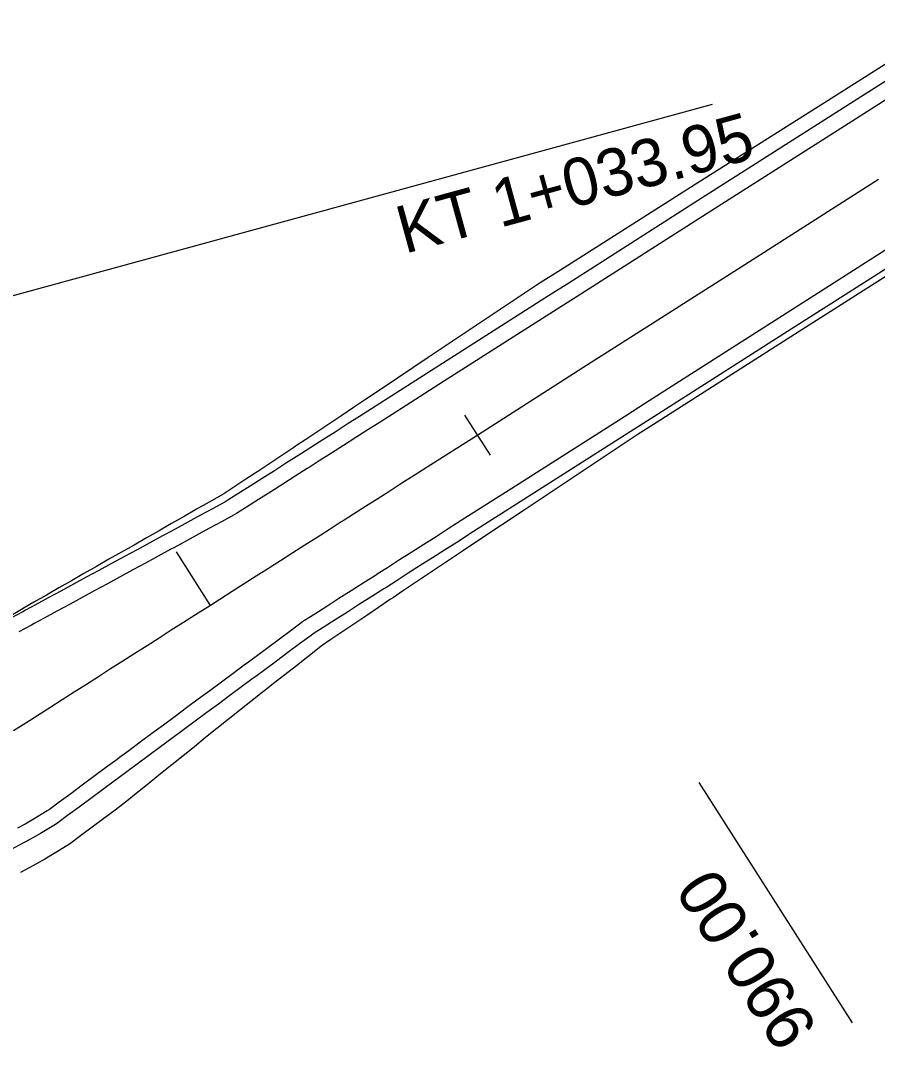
# Model space of a CAD drawing. Extents: x -550605 to -538780, y -1102367 to -1093705.
# Drawn here: x -547289.25 to -547262.21, y -1101229.74 to -1101197.33 of the extents above; entities that cross this region are included whole.
import ezdxf

# ---------------------------------------------------------------- set-up
doc = ezdxf.new("R2010")
doc.units = 0
for name, color, linetype in [('SIT - hrany vozovky', 7, 'Continuous'), ('SIT - osa cesty', 7, 'Continuous'), ('SIT - paty násypů', 7, 'Continuous'), ('SIT - staničení hlavních bodů', 7, 'Continuous'), ('SIT - staničení po 100m', 7, 'Continuous'), ('SIT - staničení po 30m', 7, 'Continuous')]:
    doc.layers.add(name, color=color, linetype=linetype)

msp = doc.modelspace()

# ---------------------------------------------------------------- linework, layer by layer
at = {"layer": 'SIT - hrany vozovky'}
for points in [[(-547259.542, -1101197.701), (-547263.522, -1101200.239), (-547267.738, -1101202.927), (-547271.954, -1101205.615), (-547272.587, -1101206.018), (-547276.17, -1101208.303), (-547277.646, -1101209.244), (-547278.176, -1101209.582), (-547278.559, -1101209.826), (-547278.942, -1101210.07), (-547279.325, -1101210.315), (-547279.708, -1101210.559), (-547280.091, -1101210.803), (-547280.386, -1101210.991), (-547280.474, -1101211.047), (-547280.857, -1101211.291), (-547281.24, -1101211.536), (-547281.623, -1101211.78), (-547282.006, -1101212.024), (-547282.39, -1101212.268), (-547282.705, -1101212.469), (-547282.776, -1101212.508), (-547283.176, -1101212.725), (-547283.576, -1101212.942), (-547283.976, -1101213.16), (-547284.376, -1101213.377), (-547284.687, -1101213.546), (-547284.776, -1101213.595), (-547285.176, -1101213.812), (-547285.576, -1101214.029), (-547285.976, -1101214.247), (-547286.377, -1101214.464), (-547286.777, -1101214.681), (-547287.177, -1101214.899), (-547287.577, -1101215.116), (-547287.977, -1101215.334), (-547288.377, -1101215.551), (-547288.777, -1101215.768), (-547289.091, -1101215.939), (-547289.177, -1101215.986), (-547289.578, -1101216.203)], [(-547259.273, -1101198.123), (-547263.253, -1101200.661), (-547267.469, -1101203.349), (-547271.685, -1101206.037), (-547272.318, -1101206.44), (-547275.901, -1101208.725), (-547277.377, -1101209.665), (-547277.907, -1101210.004), (-547278.29, -1101210.248), (-547278.673, -1101210.492), (-547279.057, -1101210.736), (-547279.44, -1101210.98), (-547279.823, -1101211.225), (-547280.117, -1101211.412), (-547280.206, -1101211.469), (-547280.589, -1101211.713), (-547280.972, -1101211.957), (-547281.355, -1101212.201), (-547281.738, -1101212.446), (-547282.121, -1101212.69), (-547282.436, -1101212.891), (-547282.507, -1101212.929), (-547282.907, -1101213.147), (-547283.307, -1101213.364), (-547283.707, -1101213.581), (-547284.107, -1101213.799), (-547284.418, -1101213.968), (-547284.507, -1101214.016), (-547284.907, -1101214.234), (-547285.308, -1101214.451), (-547285.708, -1101214.668), (-547286.108, -1101214.886), (-547286.508, -1101215.103), (-547286.908, -1101215.32), (-547287.308, -1101215.538), (-547287.708, -1101215.755), (-547288.108, -1101215.973), (-547288.508, -1101216.19), (-547288.822, -1101216.36), (-547288.909, -1101216.407), (-547289.309, -1101216.625)], [(-547261.103, -1101204.033), (-547265.319, -1101206.721), (-547269.535, -1101209.409), (-547270.167, -1101209.813), (-547273.751, -1101212.097), (-547275.227, -1101213.038), (-547275.757, -1101213.376), (-547276.14, -1101213.621), (-547276.523, -1101213.865), (-547276.906, -1101214.109), (-547277.289, -1101214.353), (-547277.672, -1101214.597), (-547277.967, -1101214.785), (-547278.055, -1101214.842), (-547278.438, -1101215.086), (-547278.821, -1101215.33), (-547279.204, -1101215.574), (-547279.587, -1101215.818), (-547279.97, -1101216.063), (-547280.286, -1101216.264), (-547280.35, -1101216.311), (-547280.716, -1101216.582), (-547281.082, -1101216.854), (-547281.448, -1101217.125), (-547281.814, -1101217.396), (-547282.098, -1101217.606), (-547282.18, -1101217.667), (-547282.546, -1101217.938), (-547282.912, -1101218.209), (-547283.278, -1101218.48), (-547283.644, -1101218.751), (-547284.01, -1101219.022), (-547284.376, -1101219.293), (-547284.742, -1101219.564), (-547285.107, -1101219.835), (-547285.473, -1101220.106), (-547285.839, -1101220.377), (-547286.126, -1101220.589), (-547286.205, -1101220.648), (-547286.571, -1101220.919), (-547286.937, -1101221.19), (-547287.303, -1101221.461), (-547287.669, -1101221.732), (-547288.035, -1101222.003), (-547288.342, -1101222.23), (-547288.416, -1101222.277), (-547288.879, -1101222.558), (-547289.107, -1101222.69), (-547289.351, -1101222.824)], [(-547260.834, -1101204.455), (-547265.05, -1101207.143), (-547269.266, -1101209.831), (-547269.899, -1101210.234), (-547273.482, -1101212.519), (-547274.958, -1101213.46), (-547275.488, -1101213.798), (-547275.871, -1101214.042), (-547276.254, -1101214.286), (-547276.637, -1101214.531), (-547277.02, -1101214.775), (-547277.403, -1101215.019), (-547277.698, -1101215.207), (-547277.786, -1101215.263), (-547278.169, -1101215.507), (-547278.552, -1101215.752), (-547278.936, -1101215.996), (-547279.319, -1101216.24), (-547279.702, -1101216.484), (-547280.017, -1101216.685), (-547280.082, -1101216.733), (-547280.447, -1101217.004), (-547280.813, -1101217.275), (-547281.179, -1101217.546), (-547281.545, -1101217.817), (-547281.83, -1101218.028), (-547281.911, -1101218.088), (-547282.277, -1101218.359), (-547282.643, -1101218.63), (-547283.009, -1101218.901), (-547283.375, -1101219.172), (-547283.741, -1101219.443), (-547284.107, -1101219.714), (-547284.473, -1101219.985), (-547284.839, -1101220.256), (-547285.205, -1101220.527), (-547285.571, -1101220.798), (-547285.857, -1101221.011), (-547285.936, -1101221.069), (-547286.302, -1101221.34), (-547286.668, -1101221.611), (-547287.034, -1101221.882), (-547287.4, -1101222.153), (-547287.766, -1101222.424), (-547288.073, -1101222.652), (-547288.149, -1101222.7), (-547288.626, -1101222.99), (-547288.861, -1101223.125), (-547289.112, -1101223.264), (-547289.607, -1101223.522)]]:
    msp.add_lwpolyline(points, dxfattribs=at)
at = {"layer": 'SIT - osa cesty'}
msp.add_lwpolyline([(-547262.178, -1101202.347), (-547266.394, -1101205.035), (-547270.61, -1101207.723), (-547271.243, -1101208.126), (-547274.826, -1101210.411), (-547276.302, -1101211.352), (-547276.832, -1101211.69), (-547277.215, -1101211.934), (-547277.598, -1101212.178), (-547277.981, -1101212.423), (-547278.364, -1101212.667), (-547278.747, -1101212.911), (-547279.042, -1101213.099), (-547279.13, -1101213.155), (-547279.513, -1101213.399), (-547279.896, -1101213.644), (-547280.279, -1101213.888), (-547280.663, -1101214.132), (-547281.046, -1101214.376), (-547281.361, -1101214.577), (-547281.429, -1101214.62), (-547281.812, -1101214.865), (-547282.195, -1101215.109), (-547282.578, -1101215.353), (-547282.961, -1101215.597), (-547283.258, -1101215.787), (-547283.344, -1101215.841), (-547283.727, -1101216.086), (-547284.11, -1101216.33), (-547284.493, -1101216.574), (-547284.876, -1101216.818), (-547285.259, -1101217.062), (-547285.642, -1101217.307), (-547286.025, -1101217.551), (-547286.408, -1101217.795), (-547286.791, -1101218.039), (-547287.174, -1101218.283), (-547287.474, -1101218.475), (-547287.557, -1101218.528), (-547287.94, -1101218.772), (-547288.323, -1101219.016), (-547288.706, -1101219.26), (-547289.089, -1101219.504), (-547289.472, -1101219.749)], dxfattribs=at)
at = {"layer": 'SIT - paty násypů'}
for points in [[(-547259.78, -1101197.328), (-547263.768, -1101199.853), (-547267.992, -1101202.528), (-547272.217, -1101205.203), (-547272.851, -1101205.604), (-547276.384, -1101207.967), (-547277.839, -1101208.94), (-547278.362, -1101209.29), (-547278.74, -1101209.543), (-547279.118, -1101209.795), (-547279.496, -1101210.047), (-547279.874, -1101210.299), (-547280.252, -1101210.551), (-547280.543, -1101210.745), (-547280.63, -1101210.803), (-547281.008, -1101211.055), (-547281.387, -1101211.306), (-547281.765, -1101211.557), (-547282.144, -1101211.808), (-547282.523, -1101212.059), (-547282.835, -1101212.265), (-547282.905, -1101212.305), (-547283.3, -1101212.53), (-547283.695, -1101212.755), (-547284.09, -1101212.98), (-547284.485, -1101213.205), (-547284.792, -1101213.38), (-547284.881, -1101213.431), (-547285.276, -1101213.656), (-547285.671, -1101213.882), (-547286.065, -1101214.107), (-547286.46, -1101214.333), (-547286.855, -1101214.558), (-547287.25, -1101214.784), (-547287.645, -1101215.01), (-547288.04, -1101215.236), (-547288.434, -1101215.462), (-547288.828, -1101215.688), (-547289.136, -1101215.868), (-547289.221, -1101215.918), (-547289.613, -1101216.147)], [(-547260.724, -1101204.628), (-547264.941, -1101207.314), (-547269.159, -1101210), (-547269.791, -1101210.403), (-547273.328, -1101212.761), (-547274.785, -1101213.732), (-547275.308, -1101214.08), (-547275.686, -1101214.333), (-547276.064, -1101214.585), (-547276.442, -1101214.837), (-547276.819, -1101215.09), (-547277.197, -1101215.343), (-547277.487, -1101215.538), (-547277.574, -1101215.596), (-547277.952, -1101215.849), (-547278.329, -1101216.102), (-547278.706, -1101216.356), (-547279.083, -1101216.61), (-547279.46, -1101216.864), (-547279.77, -1101217.073), (-547279.833, -1101217.123), (-547280.19, -1101217.407), (-547280.548, -1101217.691), (-547280.907, -1101217.974), (-547281.265, -1101218.256), (-547281.544, -1101218.476), (-547281.623, -1101218.539), (-547281.981, -1101218.823), (-547282.339, -1101219.107), (-547282.696, -1101219.391), (-547283.054, -1101219.676), (-547283.41, -1101219.961), (-547283.767, -1101220.247), (-547284.123, -1101220.533), (-547284.479, -1101220.82), (-547284.835, -1101221.107), (-547285.191, -1101221.394), (-547285.469, -1101221.619), (-547285.546, -1101221.682), (-547285.901, -1101221.97), (-547286.264, -1101222.246), (-547286.628, -1101222.519), (-547286.993, -1101222.792), (-547287.357, -1101223.066), (-547287.662, -1101223.296), (-547287.743, -1101223.344), (-547288.239, -1101223.65), (-547288.483, -1101223.794), (-547288.743, -1101223.943), (-547289.257, -1101224.22)]]:
    msp.add_lwpolyline(points, dxfattribs=at)
at = {"layer": 'SIT - staničení hlavních bodů'}
msp.add_lwpolyline([(-547310.823, -1101211.844), (-547267.419, -1101199.965)], dxfattribs=at)
at = {"layer": 'SIT - staničení po 100m'}
msp.add_lwpolyline([(-547283.258, -1101215.787), (-547284.333, -1101214.1)], dxfattribs=at)
at = {"layer": 'SIT - staničení po 30m'}
for points in [[(-547274.423, -1101211.043), (-547275.229, -1101209.779)], [(-547262.999, -1101228.961), (-547267.837, -1101221.373)]]:
    msp.add_lwpolyline(points, dxfattribs=at)

# ---------------------------------------------------------------- texts
at = {"layer": 'SIT - staničení hlavních bodů'}
msp.add_text('KT 1+033.95', height=1.5, rotation=15.307, dxfattribs=at).set_placement((-547277.132, -1101204.696))
at = {"layer": 'SIT - staničení po 30m'}
msp.add_text('990.00', height=1.5, rotation=122.5198, dxfattribs=at).set_placement((-547264.067, -1101229.146))

doc.saveas('drawing.dxf')
